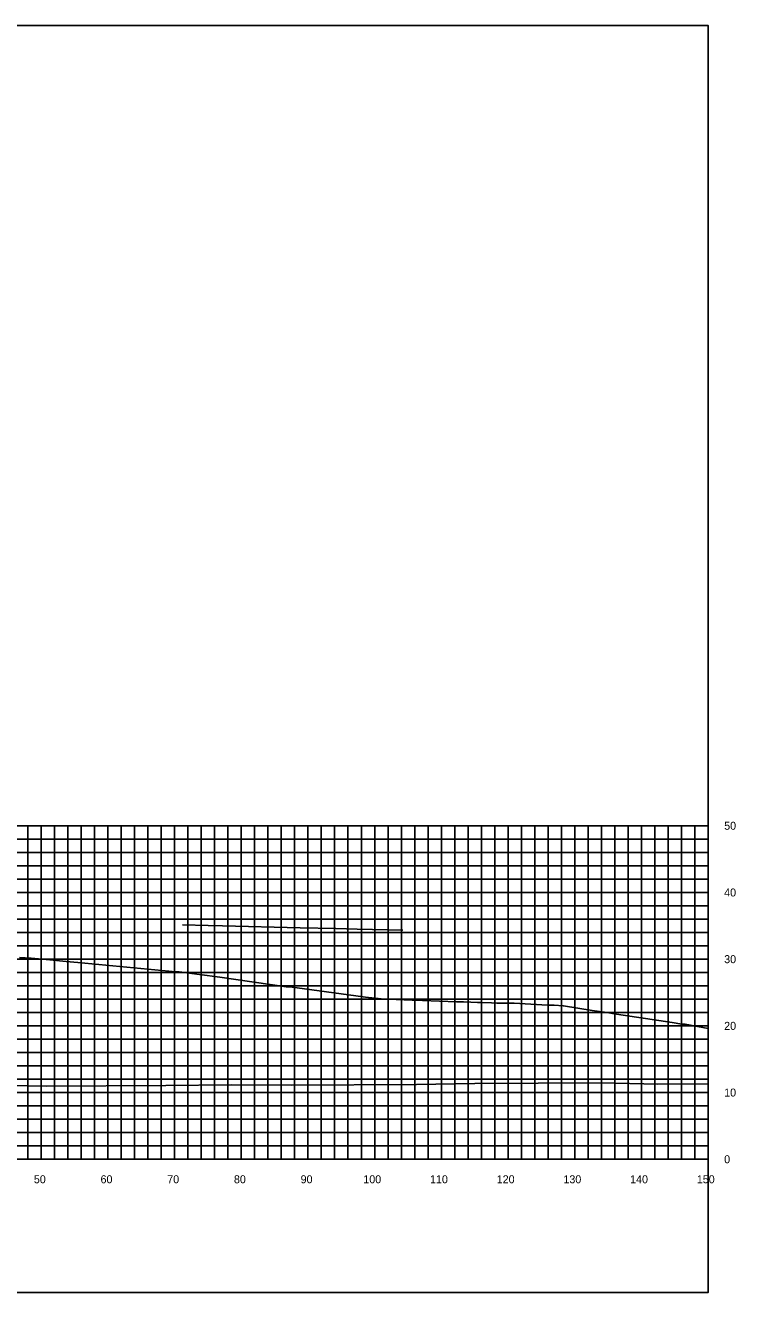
# Model space of a CAD drawing. Extents: x 1800880 to 1818864, y 245271 to 250560.
# Drawn here: x 1816532.6 to 1816639.1, y 247345.5 to 247535.5 of the extents above; entities that cross this region are included whole.
import ezdxf

# ---------------------------------------------------------------- set-up
doc = ezdxf.new("R2010")
doc.units = 0
for name, color, linetype in [('33', 7, 'Continuous'), ('CL-CNST', 7, 'Continuous'), ('DESIGN - DRAINAGE - Bridges', 7, 'Continuous'), ('Level 37', 7, 'Continuous'), ('Level 46', 7, 'Continuous'), ('Level 62', 7, 'Continuous')]:
    doc.layers.add(name, color=color, linetype=linetype)

msp = doc.modelspace()

# ---------------------------------------------------------------- linework, layer by layer
at = {"layer": 'CL-CNST'}
msp.add_lwpolyline([(1816531.7, 247395.74), (1816533.46, 247395.66), (1816536.24, 247395.4), (1816538.72, 247395.17), (1816540.44, 247395.01), (1816555.14, 247393.63), (1816555.3, 247393.63), (1816555.65, 247393.63), (1816561.74, 247392.81), (1816571.68, 247391.35), (1816571.95, 247391.34), (1816572.24, 247391.34), (1816582.11, 247390.01), (1816583.59, 247389.83), (1816585.91, 247389.54), (1816585.95, 247389.54), (1816586.27, 247389.53), (1816586.45, 247389.52), (1816586.56, 247389.51), (1816586.65, 247389.51), (1816586.71, 247389.51), (1816586.75, 247389.51), (1816586.79, 247389.51), (1816586.82, 247389.5), (1816586.85, 247389.5), (1816586.87, 247389.5), (1816586.89, 247389.5), (1816586.9, 247389.5), (1816586.92, 247389.5), (1816586.93, 247389.5), (1816586.94, 247389.5), (1816586.95, 247389.5), (1816586.96, 247389.5), (1816586.96, 247389.5), (1816590.59, 247389.37), (1816590.99, 247389.35), (1816591.49, 247389.34), (1816592.13, 247389.31), (1816597.22, 247389.13), (1816597.32, 247389.12), (1816597.5, 247389.12), (1816597.87, 247389.1), (1816598.26, 247389.1), (1816599.4, 247389.06), (1816600.37, 247389.02), (1816601.01, 247389), (1816602.5, 247388.95), (1816603.29, 247388.92), (1816603.77, 247388.91), (1816604.1, 247388.9), (1816605.79, 247388.9), (1816605.85, 247388.9), (1816610.87, 247388.62), (1816611.35, 247388.6), (1816611.86, 247388.59), (1816613.2, 247388.51), (1816613.29, 247388.5), (1816617.58, 247387.83), (1816619.79, 247387.49), (1816621.22, 247387.28), (1816629.57, 247386), (1816630.99, 247385.75), (1816631.45, 247385.75), (1816631.51, 247385.74), (1816634.96, 247385.09)], dxfattribs=at)
at = {"layer": 'DESIGN - DRAINAGE - Bridges'}
for p, q in [((1816634.96, 247365.51), (1816634.96, 247415.51)), ((1816635.02, 247415.51), (1816634.96, 247415.51)), ((1816635.02, 247405.51), (1816634.96, 247405.51)), ((1816635.02, 247395.51), (1816634.96, 247395.51)), ((1816635.02, 247385.51), (1816634.96, 247385.51)), ((1816635.02, 247375.51), (1816634.96, 247375.51)), ((1816334.96, 247365.51), (1816634.96, 247365.51)), ((1816534.96, 247365.45), (1816534.96, 247365.51)), ((1816544.96, 247365.45), (1816544.96, 247365.51)), ((1816554.96, 247365.45), (1816554.96, 247365.51)), ((1816564.96, 247365.45), (1816564.96, 247365.51)), ((1816574.96, 247365.45), (1816574.96, 247365.51)), ((1816584.96, 247365.45), (1816584.96, 247365.51)), ((1816594.96, 247365.45), (1816594.96, 247365.51)), ((1816604.96, 247365.45), (1816604.96, 247365.51)), ((1816614.96, 247365.45), (1816614.96, 247365.51)), ((1816624.96, 247365.45), (1816624.96, 247365.51)), ((1816634.96, 247365.45), (1816634.96, 247365.51)), ((1816635.02, 247365.51), (1816634.96, 247365.51))]:
    msp.add_line(p, q, dxfattribs=at)
at = {"layer": 'Level 37'}
msp.add_lwpolyline([(1816334.96, 247345.51), (1816634.96, 247345.51), (1816634.96, 247535.51), (1816334.96, 247535.51)], close=True, dxfattribs=at)
at = {"layer": 'Level 46'}
for p, q in [((1816334.96, 247415.51), (1816634.96, 247415.51)), ((1816532.96, 247365.51), (1816532.96, 247415.51)), ((1816534.96, 247365.51), (1816534.96, 247415.51)), ((1816536.96, 247365.51), (1816536.96, 247415.51)), ((1816538.96, 247365.51), (1816538.96, 247415.51)), ((1816540.96, 247365.51), (1816540.96, 247415.51)), ((1816542.96, 247365.51), (1816542.96, 247415.51)), ((1816544.96, 247365.51), (1816544.96, 247415.51)), ((1816546.96, 247365.51), (1816546.96, 247415.51)), ((1816548.96, 247365.51), (1816548.96, 247415.51)), ((1816550.96, 247365.51), (1816550.96, 247415.51)), ((1816552.96, 247365.51), (1816552.96, 247415.51)), ((1816554.96, 247365.51), (1816554.96, 247415.51)), ((1816556.96, 247365.51), (1816556.96, 247415.51)), ((1816558.96, 247365.51), (1816558.96, 247415.51)), ((1816560.96, 247365.51), (1816560.96, 247415.51)), ((1816562.96, 247365.51), (1816562.96, 247415.51)), ((1816564.96, 247365.51), (1816564.96, 247415.51)), ((1816566.96, 247365.51), (1816566.96, 247415.51)), ((1816568.96, 247365.51), (1816568.96, 247415.51)), ((1816570.96, 247365.51), (1816570.96, 247415.51)), ((1816572.96, 247365.51), (1816572.96, 247415.51)), ((1816574.96, 247365.51), (1816574.96, 247415.51)), ((1816576.96, 247365.51), (1816576.96, 247415.51)), ((1816578.96, 247365.51), (1816578.96, 247415.51)), ((1816580.96, 247365.51), (1816580.96, 247415.51)), ((1816582.96, 247365.51), (1816582.96, 247415.51)), ((1816584.96, 247365.51), (1816584.96, 247415.51)), ((1816586.96, 247365.51), (1816586.96, 247415.51)), ((1816588.96, 247365.51), (1816588.96, 247415.51)), ((1816590.96, 247365.51), (1816590.96, 247415.51)), ((1816592.96, 247365.51), (1816592.96, 247415.51)), ((1816594.96, 247365.51), (1816594.96, 247415.51)), ((1816596.96, 247365.51), (1816596.96, 247415.51)), ((1816598.96, 247365.51), (1816598.96, 247415.51)), ((1816600.96, 247365.51), (1816600.96, 247415.51)), ((1816602.96, 247365.51), (1816602.96, 247415.51)), ((1816604.96, 247365.51), (1816604.96, 247415.51)), ((1816606.96, 247365.51), (1816606.96, 247415.51)), ((1816608.96, 247365.51), (1816608.96, 247415.51)), ((1816610.96, 247365.51), (1816610.96, 247415.51)), ((1816612.96, 247365.51), (1816612.96, 247415.51)), ((1816614.96, 247365.51), (1816614.96, 247415.51)), ((1816616.96, 247365.51), (1816616.96, 247415.51)), ((1816618.96, 247365.51), (1816618.96, 247415.51)), ((1816620.96, 247365.51), (1816620.96, 247415.51)), ((1816622.96, 247365.51), (1816622.96, 247415.51)), ((1816624.96, 247365.51), (1816624.96, 247415.51)), ((1816626.96, 247365.51), (1816626.96, 247415.51)), ((1816628.96, 247365.51), (1816628.96, 247415.51)), ((1816630.96, 247365.51), (1816630.96, 247415.51)), ((1816632.96, 247365.51), (1816632.96, 247415.51)), ((1816634.96, 247365.51), (1816634.96, 247415.51)), ((1816334.96, 247413.51), (1816634.96, 247413.51)), ((1816334.96, 247411.51), (1816634.96, 247411.51)), ((1816334.96, 247409.51), (1816634.96, 247409.51)), ((1816334.96, 247407.51), (1816634.96, 247407.51)), ((1816334.96, 247405.51), (1816634.96, 247405.51)), ((1816334.96, 247403.51), (1816634.96, 247403.51)), ((1816334.96, 247401.51), (1816634.96, 247401.51)), ((1816334.96, 247399.51), (1816634.96, 247399.51)), ((1816334.96, 247397.51), (1816634.96, 247397.51)), ((1816334.96, 247395.51), (1816634.96, 247395.51)), ((1816334.96, 247393.51), (1816634.96, 247393.51)), ((1816334.96, 247391.51), (1816634.96, 247391.51)), ((1816334.96, 247389.51), (1816634.96, 247389.51)), ((1816334.96, 247387.51), (1816634.96, 247387.51)), ((1816334.96, 247385.51), (1816634.96, 247385.51)), ((1816334.96, 247383.51), (1816634.96, 247383.51)), ((1816334.96, 247381.51), (1816634.96, 247381.51)), ((1816334.96, 247379.51), (1816634.96, 247379.51)), ((1816334.96, 247377.51), (1816634.96, 247377.51)), ((1816334.96, 247375.51), (1816634.96, 247375.51)), ((1816334.96, 247373.51), (1816634.96, 247373.51)), ((1816334.96, 247371.51), (1816634.96, 247371.51)), ((1816334.96, 247369.51), (1816634.96, 247369.51)), ((1816334.96, 247367.51), (1816634.96, 247367.51)), ((1816334.96, 247365.51), (1816634.96, 247365.51))]:
    msp.add_line(p, q, dxfattribs=at)
at = {"layer": 'Level 62'}
for points in [[(1816556.15, 247400.66), (1816560.01, 247400.57), (1816562.16, 247400.51), (1816573.8, 247400.22), (1816579.15, 247400.09), (1816582.33, 247400.01), (1816589.19, 247399.84)], [(1816334.96, 247377.12), (1816341.42, 247377.07), (1816345.48, 247377.06), (1816369.18, 247376.84), (1816376.46, 247376.83), (1816396.93, 247376.7), (1816406.83, 247376.7), (1816424.69, 247376.57), (1816436.75, 247376.59), (1816452.44, 247376.48), (1816466.32, 247376.52), (1816480.2, 247376.48), (1816495.63, 247376.55), (1816507.95, 247376.57), (1816524.73, 247376.66), (1816535.71, 247376.47), (1816553.65, 247376.57), (1816563.47, 247376.68), (1816572.51, 247376.62), (1816591.22, 247376.73), (1816599.98, 247376.88), (1816618.98, 247376.99), (1816627.4, 247376.77), (1816634.96, 247376.81)]]:
    msp.add_lwpolyline(points, dxfattribs=at)

# ---------------------------------------------------------------- texts
for s, p in [('50', (1816533.86, 247361.91)), ('60', (1816543.86, 247361.91)), ('70', (1816553.86, 247361.91)), ('80', (1816563.86, 247361.91)), ('90', (1816573.86, 247361.91)), ('100', (1816583.26, 247361.91)), ('110', (1816593.26, 247361.91)), ('120', (1816603.26, 247361.91)), ('130', (1816613.26, 247361.91)), ('140', (1816623.26, 247361.91)), ('150', (1816633.26, 247361.91))]:
    msp.add_text(s, height=1.2).set_placement(p)
at = {"layer": '33'}
for s, p in [('50', (1816637.36, 247414.91)), ('40', (1816637.36, 247404.91)), ('30', (1816637.36, 247394.91)), ('20', (1816637.36, 247384.91)), ('10', (1816637.36, 247374.91)), ('0', (1816637.36, 247364.91))]:
    msp.add_text(s, height=1.2, dxfattribs=at).set_placement(p)

doc.saveas('drawing.dxf')
